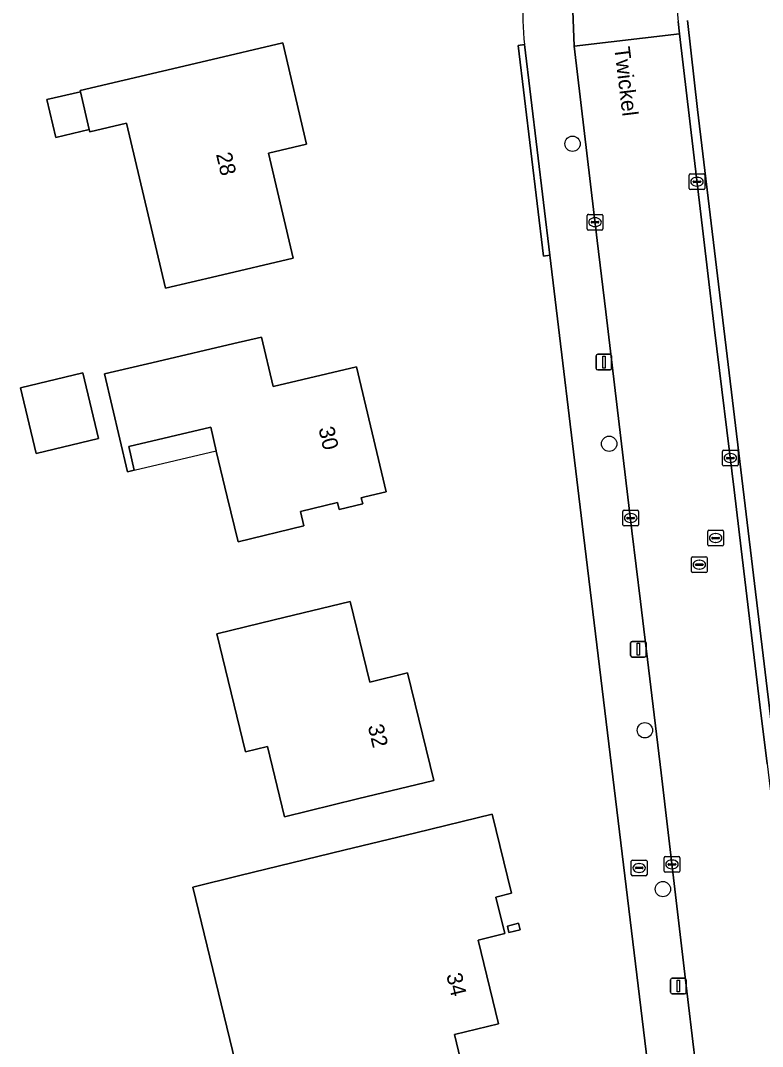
# Model space of a CAD drawing. Extents: x 157648 to 158502, y 379212 to 380938.
# Drawn here: x 158040.9 to 158088.3, y 380465 to 380530.4 of the extents above; entities that cross this region are included whole.
import ezdxf

# ---------------------------------------------------------------- set-up
doc = ezdxf.new("R2010")
doc.units = 0
for name, color, linetype in [('IMGEO_Boom', 7, 'Continuous'), ('IMGEO_Brandkraan', 7, 'Continuous'), ('IMGEO_Erf', 7, 'Continuous'), ('IMGEO_Groenvoorziening', 7, 'Continuous'), ('IMGEO_Haag', 7, 'Continuous'), ('IMGEO_Hek', 7, 'Continuous'), ('IMGEO_Kolk', 7, 'Continuous'), ('IMGEO_Lichtmast', 7, 'Continuous'), ('IMGEO_Openbare_ruimte_label', 7, 'Continuous'), ('IMGEO_Pand', 7, 'Continuous'), ('IMGEO_Pand_nummerreeks', 7, 'Continuous'), ('IMGEO_Pand_overbouw', 7, 'Continuous'), ('IMGEO_Rijbaan_lokaal_open', 7, 'Continuous'), ('IMGEO_Rioolput', 7, 'Continuous'), ('IMGEO_Voetpad_open', 7, 'Continuous')]:
    doc.layers.add(name, color=color, linetype=linetype)

msp = doc.modelspace()

# ---------------------------------------------------------------- linework, layer by layer
at = {"layer": 'IMGEO_Boom'}
for centre in [(158076.134, 380522.518), (158078.472, 380503.385), (158080.75, 380485.114), (158081.899, 380474.986)]:
    msp.add_circle(centre, 0.489, dxfattribs=at)
at = {"layer": 'IMGEO_Brandkraan'}
for p, q in [((158079.885, 380475.911), (158079.885, 380476.763)), ((158079.96, 380476.837), (158080.812, 380476.837)), ((158080.144, 380476.331), (158080.144, 380476.343)), ((158080.187, 380476.38), (158080.585, 380476.38)), ((158080.373, 380476.617), (158080.398, 380476.617)), ((158080.628, 380476.343), (158080.628, 380476.331)), ((158080.886, 380476.763), (158080.886, 380475.911)), ((158080.812, 380475.837), (158079.96, 380475.837)), ((158080.582, 380476.294), (158080.184, 380476.294)), ((158080.396, 380476.057), (158080.371, 380476.057))]:
    msp.add_line(p, q, dxfattribs=at)
for points in [[(158079.885, 380475.911), (158079.885, 380476.763)], [(158079.96, 380476.837), (158080.812, 380476.837)], [(158080.886, 380476.763), (158080.886, 380475.911)], [(158080.812, 380475.837), (158079.96, 380475.837)]]:
    msp.add_lwpolyline(points, dxfattribs=at)
for centre, radius, start, end in [((158079.962, 380476.761), 0.0765, 91.55205, 178.44795), ((158079.962, 380476.761), 0.0765, 91.55205, 178.44795), ((158080.184, 380476.34), 0.0403, 85.87752, 175.75265), ((158080.181, 380476.33), 0.0366, 178.93798, 274.71019), ((158080.585, 380476.337), 0.043, 264.86636, 352.45326), ((158080.589, 380476.342), 0.0386, 1.73085, 96.63898), ((158080.81, 380476.761), 0.0765, 1.55205, 88.44795), ((158080.81, 380476.761), 0.0765, 1.55205, 88.44795), ((158079.962, 380475.913), 0.0765, 181.55205, 268.44795), ((158079.962, 380475.913), 0.0765, 181.55205, 268.44795), ((158080.81, 380475.913), 0.0765, 271.55205, 358.44795), ((158080.81, 380475.913), 0.0765, 271.55205, 358.44795)]:
    msp.add_arc(centre, radius, start, end, dxfattribs=at)
for centre, major_axis, ratio, start_param, end_param in [((158080.372, 380476.337), (-0.387, 0.002), 0.722429, 4.712389, 7.853982), ((158080.397, 380476.337), (-0.39, 0.002), 0.717154, 1.570796, 4.712389)]:
    msp.add_ellipse(centre, major_axis=major_axis, ratio=ratio, start_param=start_param, end_param=end_param, dxfattribs=at)
at = {"layer": 'IMGEO_Erf'}
for points in [[(158083.47, 380530.375), (158084.108, 380524.698), (158091.931, 380459.649)], [(158084.325, 380435.852), (158076.753, 380498.285), (158074.678, 380515.405), (158074.281, 380515.357), (158072.666, 380528.789), (158073.063, 380528.837)]]:
    msp.add_lwpolyline(points, dxfattribs=at)
for points in [[(158059.164, 380522.493), (158056.739, 380521.922), (158058.317, 380515.217), (158053.45, 380514.072), (158050.161, 380513.298), (158047.685, 380523.82), (158045.345, 380523.269), (158045.307, 380523.431), (158043.162, 380522.926), (158042.596, 380525.334), (158044.741, 380525.838), (158044.723, 380525.914), (158052.777, 380527.809), (158057.644, 380528.954)], [(158054.533, 380509.779), (158056.288, 380510.192), (158057.03, 380507.04), (158062.364, 380508.295), (158064.24, 380500.323), (158062.876, 380500), (158062.658, 380499.936), (158062.749, 380499.56), (158061.244, 380499.194), (158061.137, 380499.632), (158058.781, 380499.058), (158059.001, 380498.156), (158054.804, 380497.135), (158054.111, 380500), (158053.408, 380502.905), (158053.402, 380502.928), (158053.06, 380504.444), (158047.824, 380503.213), (158048.179, 380501.7), (158047.746, 380501.598), (158046.278, 380507.836), (158049.666, 380508.633)], [(158044.887, 380507.9), (158045.895, 380503.712), (158041.927, 380502.757), (158040.919, 380506.945)], [(158065.617, 380488.774), (158067.285, 380481.919), (158062.427, 380480.737), (158057.758, 380479.601), (158056.671, 380484.071), (158055.272, 380483.731), (158053.439, 380491.263), (158057.094, 380492.152), (158061.952, 380493.334), (158063.204, 380488.187)], [(158071.005, 380479.768), (158072.233, 380474.722), (158071.25, 380474.483), (158071.817, 380472.15), (158070.106, 380471.734), (158071.403, 380466.4), (158068.595, 380465.717), (158069.52, 380461.918), (158066.712, 380461.235), (158063.559, 380460.468), (158062.754, 380463.778), (158062.63, 380464.289), (158054.99, 380462.43), (158051.903, 380475.12), (158054.903, 380475.85), (158061.551, 380477.468), (158066.147, 380478.586)], [(158072.698, 380472.808), (158072.8, 380472.389), (158072.082, 380472.214), (158071.98, 380472.634)]]:
    msp.add_lwpolyline(points, close=True, dxfattribs=at)
msp.add_arc((158125.506, 380532.746), 52.588, 177.66993, 184.2628, dxfattribs=at)
at = {"layer": 'IMGEO_Groenvoorziening'}
msp.add_lwpolyline([(158073.063, 380528.837), (158072.666, 380528.789), (158074.281, 380515.357), (158074.678, 380515.405)], close=True, dxfattribs=at)
at = {"layer": 'IMGEO_Haag'}
msp.add_lwpolyline([(158073.063, 380528.837), (158072.666, 380528.789), (158074.281, 380515.357), (158074.678, 380515.405)], close=True, dxfattribs=at)
at = {"layer": 'IMGEO_Hek'}
for points in [[(158084.108, 380524.698), (158083.47, 380530.375)], [(158076.753, 380498.285), (158074.678, 380515.405)]]:
    msp.add_lwpolyline(points, dxfattribs=at)
at = {"layer": 'IMGEO_Kolk'}
for p, q in [((158083.576, 380519.668), (158083.576, 380520.52)), ((158083.651, 380520.594), (158084.503, 380520.594)), ((158084.064, 380520.374), (158084.089, 380520.374)), ((158084.577, 380520.52), (158084.577, 380519.668)), ((158084.503, 380519.594), (158083.651, 380519.594)), ((158083.835, 380520.088), (158083.835, 380520.1)), ((158084.273, 380520.051), (158083.875, 380520.051)), ((158083.878, 380520.137), (158084.276, 380520.137)), ((158084.087, 380519.814), (158084.062, 380519.814)), ((158084.319, 380520.1), (158084.319, 380520.088)), ((158077.072, 380517.09), (158077.072, 380517.942)), ((158077.147, 380518.016), (158077.999, 380518.016)), ((158077.374, 380517.559), (158077.772, 380517.559)), ((158077.56, 380517.796), (158077.585, 380517.796)), ((158078.073, 380517.942), (158078.073, 380517.09)), ((158077.999, 380517.016), (158077.147, 380517.016)), ((158077.331, 380517.51), (158077.331, 380517.522)), ((158077.769, 380517.473), (158077.371, 380517.473)), ((158077.583, 380517.236), (158077.558, 380517.236)), ((158077.815, 380517.522), (158077.815, 380517.51)), ((158085.703, 380502.051), (158085.703, 380502.903)), ((158085.778, 380502.977), (158086.63, 380502.977)), ((158085.962, 380502.471), (158085.962, 380502.483)), ((158086.005, 380502.52), (158086.403, 380502.52)), ((158086.191, 380502.757), (158086.216, 380502.757)), ((158086.446, 380502.483), (158086.446, 380502.471)), ((158086.704, 380502.903), (158086.704, 380502.051)), ((158086.63, 380501.977), (158085.778, 380501.977)), ((158086.4, 380502.434), (158086.002, 380502.434)), ((158086.214, 380502.197), (158086.189, 380502.197)), ((158079.346, 380498.223), (158079.346, 380499.075)), ((158079.421, 380499.149), (158080.273, 380499.149)), ((158079.605, 380498.643), (158079.605, 380498.655)), ((158080.043, 380498.606), (158079.645, 380498.606)), ((158079.648, 380498.692), (158080.046, 380498.692)), ((158079.834, 380498.929), (158079.859, 380498.929)), ((158080.089, 380498.655), (158080.089, 380498.643)), ((158080.347, 380499.075), (158080.347, 380498.223)), ((158080.273, 380498.149), (158079.421, 380498.149)), ((158079.857, 380498.369), (158079.832, 380498.369)), ((158081.977, 380476.136), (158081.977, 380476.988)), ((158082.052, 380477.062), (158082.904, 380477.062)), ((158082.978, 380476.988), (158082.978, 380476.136)), ((158082.236, 380476.556), (158082.236, 380476.568)), ((158082.674, 380476.519), (158082.276, 380476.519)), ((158082.279, 380476.605), (158082.677, 380476.605)), ((158082.465, 380476.842), (158082.49, 380476.842)), ((158082.72, 380476.568), (158082.72, 380476.556)), ((158082.904, 380476.062), (158082.052, 380476.062)), ((158082.488, 380476.282), (158082.463, 380476.282))]:
    msp.add_line(p, q, dxfattribs=at)
for points in [[(158083.576, 380519.668), (158083.576, 380520.52)], [(158083.651, 380520.594), (158084.503, 380520.594)], [(158084.577, 380520.52), (158084.577, 380519.668)], [(158084.503, 380519.594), (158083.651, 380519.594)], [(158077.072, 380517.09), (158077.072, 380517.942)], [(158077.147, 380518.016), (158077.999, 380518.016)], [(158078.073, 380517.942), (158078.073, 380517.09)], [(158077.999, 380517.016), (158077.147, 380517.016)], [(158085.703, 380502.051), (158085.703, 380502.903)], [(158085.778, 380502.977), (158086.63, 380502.977)], [(158086.704, 380502.903), (158086.704, 380502.051)], [(158086.63, 380501.977), (158085.778, 380501.977)], [(158079.346, 380498.223), (158079.346, 380499.075)], [(158079.421, 380499.149), (158080.273, 380499.149)], [(158080.347, 380499.075), (158080.347, 380498.223)], [(158080.273, 380498.149), (158079.421, 380498.149)], [(158081.977, 380476.136), (158081.977, 380476.988)], [(158082.052, 380477.062), (158082.904, 380477.062)], [(158082.978, 380476.988), (158082.978, 380476.136)], [(158082.904, 380476.062), (158082.052, 380476.062)]]:
    msp.add_lwpolyline(points, dxfattribs=at)
for centre, radius, start, end in [((158083.653, 380520.518), 0.0765, 91.55205, 178.44795), ((158083.653, 380520.518), 0.0765, 91.55205, 178.44795), ((158084.501, 380520.518), 0.0765, 1.55205, 88.44795), ((158084.501, 380520.518), 0.0765, 1.55205, 88.44795), ((158083.653, 380519.67), 0.0765, 181.55205, 268.44795), ((158083.653, 380519.67), 0.0765, 181.55205, 268.44795), ((158083.875, 380520.097), 0.0403, 85.87752, 175.75265), ((158083.872, 380520.087), 0.0366, 178.93798, 274.71019), ((158084.276, 380520.094), 0.043, 264.86636, 352.45326), ((158084.28, 380520.099), 0.0386, 1.73085, 96.63898), ((158084.501, 380519.67), 0.0765, 271.55205, 358.44795), ((158084.501, 380519.67), 0.0765, 271.55205, 358.44795), ((158077.149, 380517.94), 0.0765, 91.55205, 178.44795), ((158077.149, 380517.94), 0.0765, 91.55205, 178.44795), ((158077.371, 380517.519), 0.0403, 85.87752, 175.75265), ((158077.776, 380517.521), 0.0386, 1.73085, 96.63898), ((158077.997, 380517.94), 0.0765, 1.55205, 88.44795), ((158077.997, 380517.94), 0.0765, 1.55205, 88.44795), ((158077.149, 380517.092), 0.0765, 181.55205, 268.44795), ((158077.149, 380517.092), 0.0765, 181.55205, 268.44795), ((158077.368, 380517.509), 0.0366, 178.93798, 274.71019), ((158077.772, 380517.516), 0.043, 264.86636, 352.45326), ((158077.997, 380517.092), 0.0765, 271.55205, 358.44795), ((158077.997, 380517.092), 0.0765, 271.55205, 358.44795), ((158085.78, 380502.901), 0.0765, 91.55205, 178.44795), ((158085.78, 380502.901), 0.0765, 91.55205, 178.44795), ((158086.002, 380502.48), 0.0403, 85.87752, 175.75265), ((158086.407, 380502.482), 0.0386, 1.73085, 96.63898), ((158086.628, 380502.901), 0.0765, 1.55205, 88.44795), ((158086.628, 380502.901), 0.0765, 1.55205, 88.44795), ((158085.78, 380502.053), 0.0765, 181.55205, 268.44795), ((158085.78, 380502.053), 0.0765, 181.55205, 268.44795), ((158085.999, 380502.47), 0.0366, 178.93798, 274.71019), ((158086.403, 380502.477), 0.043, 264.86636, 352.45326), ((158086.628, 380502.053), 0.0765, 271.55205, 358.44795), ((158086.628, 380502.053), 0.0765, 271.55205, 358.44795), ((158079.423, 380499.073), 0.0765, 91.55205, 178.44795), ((158079.423, 380499.073), 0.0765, 91.55205, 178.44795), ((158079.645, 380498.652), 0.0403, 85.87752, 175.75265), ((158079.642, 380498.642), 0.0366, 178.93798, 274.71019), ((158080.046, 380498.649), 0.043, 264.86636, 352.45326), ((158080.05, 380498.654), 0.0386, 1.73085, 96.63898), ((158080.271, 380499.073), 0.0765, 1.55205, 88.44795), ((158080.271, 380499.073), 0.0765, 1.55205, 88.44795), ((158079.423, 380498.225), 0.0765, 181.55205, 268.44795), ((158079.423, 380498.225), 0.0765, 181.55205, 268.44795), ((158080.271, 380498.225), 0.0765, 271.55205, 358.44795), ((158080.271, 380498.225), 0.0765, 271.55205, 358.44795), ((158082.054, 380476.986), 0.0765, 91.55205, 178.44795), ((158082.054, 380476.986), 0.0765, 91.55205, 178.44795), ((158082.902, 380476.986), 0.0765, 1.55205, 88.44795), ((158082.902, 380476.986), 0.0765, 1.55205, 88.44795), ((158082.276, 380476.565), 0.0403, 85.87752, 175.75265), ((158082.273, 380476.555), 0.0366, 178.93798, 274.71019), ((158082.677, 380476.562), 0.043, 264.86636, 352.45326), ((158082.681, 380476.567), 0.0386, 1.73085, 96.63898), ((158082.054, 380476.138), 0.0765, 181.55205, 268.44795), ((158082.054, 380476.138), 0.0765, 181.55205, 268.44795), ((158082.902, 380476.138), 0.0765, 271.55205, 358.44795), ((158082.902, 380476.138), 0.0765, 271.55205, 358.44795)]:
    msp.add_arc(centre, radius, start, end, dxfattribs=at)
for centre, major_axis, ratio, start_param, end_param in [((158084.063, 380520.094), (-0.387, 0.002), 0.722429, 4.712389, 7.853982), ((158084.088, 380520.094), (-0.39, 0.002), 0.717154, 1.570796, 4.712389), ((158077.559, 380517.516), (-0.387, 0.002), 0.722429, 4.712389, 7.853982), ((158077.584, 380517.516), (-0.39, 0.002), 0.717154, 1.570796, 4.712389), ((158086.19, 380502.477), (-0.387, 0.002), 0.722429, 4.712389, 7.853982), ((158086.215, 380502.477), (-0.39, 0.002), 0.717154, 1.570796, 4.712389), ((158079.833, 380498.649), (-0.387, 0.002), 0.722429, 4.712389, 7.853982), ((158079.858, 380498.649), (-0.39, 0.002), 0.717154, 1.570796, 4.712389), ((158082.464, 380476.562), (-0.387, 0.002), 0.722429, 4.712389, 7.853982), ((158082.489, 380476.562), (-0.39, 0.002), 0.717154, 1.570796, 4.712389)]:
    msp.add_ellipse(centre, major_axis=major_axis, ratio=ratio, start_param=start_param, end_param=end_param, dxfattribs=at)
at = {"layer": 'IMGEO_Lichtmast'}
for p, q in [((158077.74, 380509.092), (158078.53, 380509.092)), ((158078.53, 380509.092), (158077.74, 380509.092)), ((158077.64, 380508.192), (158077.64, 380508.992)), ((158077.64, 380508.992), (158077.64, 380508.192)), ((158078.63, 380508.992), (158078.63, 380508.192)), ((158078.63, 380508.192), (158078.63, 380508.992)), ((158078.53, 380508.092), (158077.74, 380508.092)), ((158077.74, 380508.092), (158078.53, 380508.092)), ((158079.943, 380490.787), (158080.733, 380490.787)), ((158080.733, 380490.787), (158079.943, 380490.787)), ((158079.843, 380489.887), (158079.843, 380490.687)), ((158079.843, 380490.687), (158079.843, 380489.887)), ((158080.833, 380490.687), (158080.833, 380489.887)), ((158080.833, 380489.887), (158080.833, 380490.687)), ((158080.733, 380489.787), (158079.943, 380489.787)), ((158079.943, 380489.787), (158080.733, 380489.787)), ((158082.393, 380468.412), (158082.393, 380469.212)), ((158082.393, 380469.212), (158082.393, 380468.412)), ((158082.493, 380469.312), (158083.283, 380469.312)), ((158083.283, 380469.312), (158082.493, 380469.312)), ((158083.383, 380469.212), (158083.383, 380468.412)), ((158083.383, 380468.412), (158083.383, 380469.212)), ((158083.283, 380468.312), (158082.493, 380468.312)), ((158082.493, 380468.312), (158083.283, 380468.312))]:
    msp.add_line(p, q, dxfattribs=at)
for points in [[(158078.06, 380508.967), (158078.21, 380508.967), (158078.21, 380508.217), (158078.06, 380508.217), (158078.06, 380508.967)], [(158080.263, 380490.662), (158080.413, 380490.662), (158080.413, 380489.912), (158080.263, 380489.912), (158080.263, 380490.662)], [(158082.813, 380469.187), (158082.963, 380469.187), (158082.963, 380468.437), (158082.813, 380468.437), (158082.813, 380469.187)]]:
    msp.add_lwpolyline(points, dxfattribs=at)
for centre, start, end in [((158077.74, 380508.992), 90, 180), ((158077.74, 380508.992), 90, 180), ((158078.53, 380508.992), 0, 90), ((158078.53, 380508.992), 360, 90), ((158077.74, 380508.192), 180, 270), ((158077.74, 380508.192), 180, 270), ((158078.53, 380508.192), 270, 0), ((158078.53, 380508.192), 270, 0), ((158079.943, 380490.687), 90, 180), ((158079.943, 380490.687), 90, 180), ((158080.733, 380490.687), 0, 90), ((158080.733, 380490.687), 360, 90), ((158079.943, 380489.887), 180, 270), ((158079.943, 380489.887), 180, 270), ((158080.733, 380489.887), 270, 0), ((158080.733, 380489.887), 270, 0), ((158082.493, 380469.212), 90, 180), ((158082.493, 380469.212), 90, 180), ((158083.283, 380469.212), 0, 90), ((158083.283, 380469.212), 360, 90), ((158082.493, 380468.412), 180, 270), ((158082.493, 380468.412), 180, 270), ((158083.283, 380468.412), 270, 0), ((158083.283, 380468.412), 270, 0)]:
    msp.add_arc(centre, 0.1, start, end, dxfattribs=at)
at = {"layer": 'IMGEO_Pand'}
for points in [[(158059.164, 380522.493), (158057.644, 380528.954), (158052.777, 380527.809), (158044.723, 380525.914), (158044.741, 380525.838), (158045.307, 380523.431), (158045.345, 380523.269), (158047.685, 380523.82), (158050.161, 380513.298), (158053.45, 380514.072), (158058.317, 380515.217), (158056.739, 380521.922)], [(158044.741, 380525.838), (158042.596, 380525.334), (158043.162, 380522.926), (158045.307, 380523.431)], [(158048.179, 380501.7), (158047.824, 380503.213), (158053.06, 380504.444), (158053.402, 380502.928), (158053.408, 380502.905), (158054.111, 380500), (158054.804, 380497.135), (158059.001, 380498.156), (158058.781, 380499.058), (158061.137, 380499.632), (158061.244, 380499.194), (158062.749, 380499.56), (158062.658, 380499.936), (158062.876, 380500), (158064.24, 380500.323), (158062.364, 380508.295), (158057.03, 380507.04), (158056.288, 380510.192), (158054.533, 380509.779), (158049.666, 380508.633), (158046.278, 380507.836), (158047.746, 380501.598)], [(158044.887, 380507.9), (158040.919, 380506.945), (158041.927, 380502.757), (158045.895, 380503.712)], [(158065.617, 380488.774), (158063.204, 380488.187), (158061.952, 380493.334), (158057.094, 380492.152), (158053.439, 380491.263), (158055.272, 380483.731), (158056.671, 380484.071), (158057.758, 380479.601), (158062.427, 380480.737), (158067.285, 380481.919)], [(158070.106, 380471.734), (158071.817, 380472.15), (158071.25, 380474.483), (158072.233, 380474.722), (158071.005, 380479.768), (158066.147, 380478.586), (158061.551, 380477.468), (158054.903, 380475.85), (158051.903, 380475.12), (158054.99, 380462.43), (158062.63, 380464.289), (158062.754, 380463.778), (158063.559, 380460.468), (158066.712, 380461.235), (158069.52, 380461.918), (158068.595, 380465.717), (158071.403, 380466.4)], [(158072.698, 380472.808), (158071.98, 380472.634), (158072.082, 380472.214), (158072.8, 380472.389)]]:
    msp.add_lwpolyline(points, close=True, dxfattribs=at)
at = {"layer": 'IMGEO_Pand_overbouw'}
msp.add_lwpolyline([(158053.06, 380504.444), (158047.824, 380503.213), (158048.179, 380501.7), (158053.402, 380502.928)], close=True, dxfattribs=at)
at = {"layer": 'IMGEO_Rijbaan_lokaal_open'}
for points in [[(158076.07, 380533.27), (158076.245, 380528.73), (158082.958, 380529.523), (158082.866, 380530.302)], [(158088.547, 380482.967), (158088.09, 380486.736), (158086.903, 380496.686), (158086.439, 380500.445), (158085.198, 380510.659), (158084.741, 380514.431), (158082.958, 380529.523), (158076.245, 380528.73), (158077.715, 380516.353), (158078.254, 380511.803), (158079.926, 380497.842), (158080.477, 380493.331), (158081.782, 380482.399), (158082.23, 380478.604), (158083.435, 380468.487), (158083.878, 380464.74), (158084.064, 380463.2), (158084.501, 380459.454), (158086.089, 380446.282), (158086.642, 380441.77), (158091.201, 380403.997)]]:
    msp.add_lwpolyline(points, dxfattribs=at)
msp.add_arc((158117.182, 380532.437), 34.382, 171.3911, 183.56083, dxfattribs=at)
at = {"layer": 'IMGEO_Rioolput'}
for p, q in [((158084.764, 380496.948), (158084.764, 380497.8)), ((158084.839, 380497.874), (158085.691, 380497.874)), ((158085.023, 380497.368), (158085.023, 380497.38)), ((158085.461, 380497.331), (158085.063, 380497.331)), ((158085.066, 380497.417), (158085.464, 380497.417)), ((158085.252, 380497.654), (158085.277, 380497.654)), ((158085.507, 380497.38), (158085.507, 380497.368)), ((158085.765, 380497.8), (158085.765, 380496.948)), ((158085.691, 380496.874), (158084.839, 380496.874)), ((158085.275, 380497.094), (158085.25, 380497.094)), ((158083.722, 380495.25), (158083.722, 380496.102)), ((158083.797, 380496.176), (158084.649, 380496.176)), ((158084.21, 380495.956), (158084.235, 380495.956)), ((158084.723, 380496.102), (158084.723, 380495.25)), ((158083.981, 380495.67), (158083.981, 380495.682)), ((158084.419, 380495.633), (158084.021, 380495.633)), ((158084.024, 380495.719), (158084.422, 380495.719)), ((158084.233, 380495.396), (158084.208, 380495.396)), ((158084.465, 380495.682), (158084.465, 380495.67)), ((158084.649, 380495.176), (158083.797, 380495.176))]:
    msp.add_line(p, q, dxfattribs=at)
for points in [[(158084.764, 380496.948), (158084.764, 380497.8)], [(158084.839, 380497.874), (158085.691, 380497.874)], [(158085.765, 380497.8), (158085.765, 380496.948)], [(158085.691, 380496.874), (158084.839, 380496.874)], [(158083.722, 380495.25), (158083.722, 380496.102)], [(158083.797, 380496.176), (158084.649, 380496.176)], [(158084.723, 380496.102), (158084.723, 380495.25)], [(158084.649, 380495.176), (158083.797, 380495.176)]]:
    msp.add_lwpolyline(points, dxfattribs=at)
for centre, radius, start, end in [((158084.841, 380497.798), 0.0765, 91.55205, 178.44795), ((158084.841, 380497.798), 0.0765, 91.55205, 178.44795), ((158085.063, 380497.377), 0.0403, 85.87752, 175.75265), ((158085.06, 380497.367), 0.0366, 178.93798, 274.71019), ((158085.464, 380497.374), 0.043, 264.86636, 352.45326), ((158085.468, 380497.379), 0.0386, 1.73085, 96.63898), ((158085.689, 380497.798), 0.0765, 1.55205, 88.44795), ((158085.689, 380497.798), 0.0765, 1.55205, 88.44795), ((158084.841, 380496.95), 0.0765, 181.55205, 268.44795), ((158084.841, 380496.95), 0.0765, 181.55205, 268.44795), ((158085.689, 380496.95), 0.0765, 271.55205, 358.44795), ((158085.689, 380496.95), 0.0765, 271.55205, 358.44795), ((158083.799, 380496.1), 0.0765, 91.55205, 178.44795), ((158083.799, 380496.1), 0.0765, 91.55205, 178.44795), ((158084.647, 380496.1), 0.0765, 1.55205, 88.44795), ((158084.647, 380496.1), 0.0765, 1.55205, 88.44795), ((158084.021, 380495.679), 0.0403, 85.87752, 175.75265), ((158084.018, 380495.669), 0.0366, 178.93798, 274.71019), ((158084.422, 380495.676), 0.043, 264.86636, 352.45326), ((158084.426, 380495.681), 0.0386, 1.73085, 96.63898), ((158083.799, 380495.252), 0.0765, 181.55205, 268.44795), ((158083.799, 380495.252), 0.0765, 181.55205, 268.44795), ((158084.647, 380495.252), 0.0765, 271.55205, 358.44795), ((158084.647, 380495.252), 0.0765, 271.55205, 358.44795)]:
    msp.add_arc(centre, radius, start, end, dxfattribs=at)
for centre, major_axis, ratio, start_param, end_param in [((158085.251, 380497.374), (-0.387, 0.002), 0.722429, 4.712389, 7.853982), ((158085.276, 380497.374), (-0.39, 0.002), 0.717154, 1.570796, 4.712389), ((158084.209, 380495.676), (-0.387, 0.002), 0.722429, 4.712389, 7.853982), ((158084.234, 380495.676), (-0.39, 0.002), 0.717154, 1.570796, 4.712389)]:
    msp.add_ellipse(centre, major_axis=major_axis, ratio=ratio, start_param=start_param, end_param=end_param, dxfattribs=at)
at = {"layer": 'IMGEO_Voetpad_open'}
for points in [[(158091.201, 380403.997), (158086.642, 380441.77), (158086.089, 380446.282), (158084.501, 380459.454), (158084.064, 380463.2), (158083.878, 380464.74), (158083.435, 380468.487), (158082.23, 380478.604), (158081.782, 380482.399), (158080.477, 380493.331), (158079.926, 380497.842), (158078.254, 380511.803), (158077.715, 380516.353), (158076.245, 380528.73), (158076.07, 380533.27)], [(158082.866, 380530.302), (158082.958, 380529.523), (158084.741, 380514.431), (158085.198, 380510.659), (158086.439, 380500.445), (158086.903, 380496.686), (158088.09, 380486.736), (158088.547, 380482.967), (158089.784, 380472.738), (158090.221, 380468.97), (158091.416, 380458.976)], [(158084.108, 380524.698), (158083.47, 380530.375)], [(158073.063, 380528.837), (158074.678, 380515.405), (158076.753, 380498.285), (158084.325, 380435.852), (158086.631, 380416.924), (158086.681, 380416.507), (158087.42, 380410.342), (158087.71, 380407.928), (158090.083, 380388.142), (158090.472, 380384.897), (158090.592, 380383.892), (158109.224, 380364.626), (158111.192, 380366.685), (158093.226, 380385.279), (158095.545, 380387.499), (158113.544, 380368.914), (158113.647, 380369.012), (158113.548, 380369.117), (158113.871, 380369.425), (158099.931, 380383.806)], [(158091.931, 380459.649), (158084.108, 380524.698)]]:
    msp.add_lwpolyline(points, dxfattribs=at)
for centre, radius, start, end in [((158117.182, 380532.437), 34.382, 171.3911, 183.56083), ((158125.506, 380532.746), 52.588, 177.66993, 184.2628)]:
    msp.add_arc(centre, radius, start, end, dxfattribs=at)

# ---------------------------------------------------------------- texts
at = {"layer": 'IMGEO_Openbare_ruimte_label'}
msp.add_text('Twickel', height=1, rotation=276.94741, dxfattribs=at).set_placement((158078.788, 380528.652))
at = {"layer": 'IMGEO_Pand_nummerreeks'}
for s, rotation, p in [('28', 283.24657, (158053.385, 380521.851)), ('30', 283.24084, (158059.92, 380504.36)), ('32', 283.67629, (158063.067, 380485.377)), ('34', 283.66483, (158068.073, 380469.515))]:
    msp.add_text(s, height=1, rotation=rotation, dxfattribs=at).set_placement(p)

doc.saveas('drawing.dxf')
